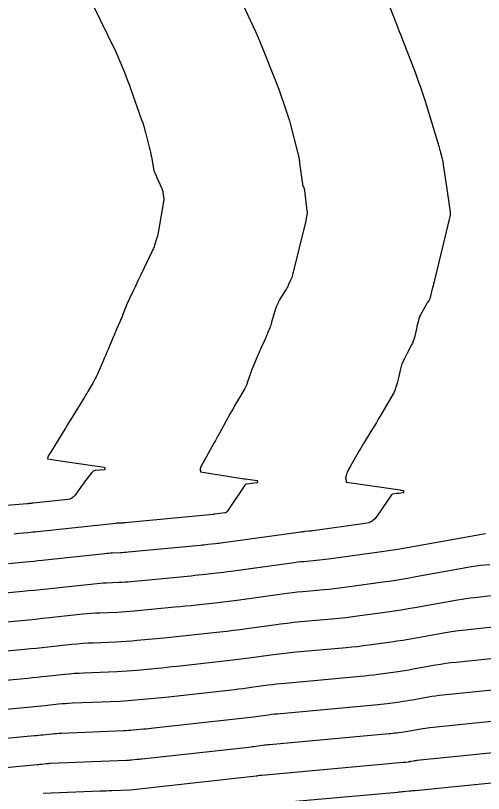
# Model space of a CAD drawing. Extents: x 658976 to 668721, y 639543 to 647196.
# Drawn here: x 662392.3 to 662443.4, y 642373.8 to 642458.7 of the extents above; entities that cross this region are included whole.
import ezdxf

# ---------------------------------------------------------------- set-up
doc = ezdxf.new("R2010")
doc.units = 0
doc.layers.add('Ex_Major Contours', color=7, linetype='Continuous')
doc.layers.add('Ex_Minor Contours', color=7, linetype='Continuous')

msp = doc.modelspace()

# ---------------------------------------------------------------- linework, layer by layer
at = {"layer": 'Ex_Major Contours'}
for points in [[(662416.571, 642461.212), (662418.237, 642457.627), (662418.514, 642457.021), (662418.782, 642456.411), (662419.041, 642455.798), (662419.292, 642455.181), (662420.568, 642451.982), (662420.734, 642451.558), (662420.896, 642451.133), (662421.053, 642450.706), (662421.206, 642450.277), (662421.807, 642448.559), (662421.953, 642448.128), (662422.091, 642447.695), (662422.22, 642447.259), (662422.34, 642446.82), (662423.126, 642443.828), (662423.151, 642443.73), (662423.173, 642443.632), (662423.194, 642443.533), (662423.212, 642443.434), (662423.282, 642443.037), (662423.299, 642442.937), (662423.314, 642442.838), (662423.329, 642442.738), (662423.342, 642442.638), (662423.641, 642440.32), (662423.644, 642440.299), (662423.649, 642440.278), (662423.655, 642440.258), (662423.663, 642440.238), (662423.827, 642439.842), (662423.844, 642439.795), (662423.858, 642439.747), (662423.869, 642439.699), (662423.877, 642439.649), (662424.145, 642437.401), (662424.153, 642437.298), (662424.155, 642437.195), (662424.149, 642437.092), (662424.137, 642436.99), (662424.071, 642436.58), (662424.054, 642436.478), (662424.034, 642436.376), (662424.013, 642436.275), (662423.989, 642436.174), (662422.564, 642430.406), (662422.524, 642430.26), (662422.477, 642430.117), (662422.423, 642429.977), (662422.363, 642429.839), (662422.105, 642429.292), (662422.039, 642429.156), (662421.969, 642429.023), (662421.894, 642428.891), (662421.816, 642428.762), (662421.181, 642427.749), (662421.126, 642427.658), (662421.075, 642427.566), (662421.026, 642427.472), (662420.981, 642427.376), (662420.806, 642426.99), (662420.764, 642426.893), (662420.726, 642426.794), (662420.692, 642426.694), (662420.662, 642426.593), (662420.286, 642425.232), (662420.242, 642425.08), (662420.194, 642424.929), (662420.141, 642424.779), (662420.085, 642424.63), (662419.851, 642424.039), (662419.791, 642423.892), (662419.729, 642423.746), (662419.665, 642423.601), (662419.599, 642423.456), (662419.148, 642422.498), (662419.052, 642422.289), (662418.959, 642422.08), (662418.869, 642421.869), (662418.781, 642421.657), (662418.066, 642419.889), (662418.004, 642419.731), (662417.944, 642419.572), (662417.887, 642419.412), (662417.833, 642419.251), (662417.621, 642418.606), (662417.564, 642418.446), (662417.498, 642418.29), (662417.425, 642418.138), (662417.343, 642417.989), (662416.453, 642416.473), (662416.278, 642416.171), (662416.104, 642415.867), (662415.933, 642415.562), (662415.765, 642415.256), (662414.56, 642413.049), (662414.509, 642412.957), (662414.458, 642412.864), (662414.406, 642412.772), (662414.354, 642412.681), (662414.144, 642412.314), (662414.091, 642412.222), (662414.039, 642412.131), (662413.988, 642412.039), (662413.936, 642411.946), (662412.543, 642409.447), (662412.534, 642409.43), (662412.527, 642409.413), (662412.521, 642409.395), (662412.516, 642409.377), (662412.498, 642409.304), (662412.494, 642409.286), (662412.492, 642409.267), (662412.49, 642409.249), (662412.49, 642409.23), (662412.49, 642409.142), (662412.491, 642409.123), (662412.492, 642409.104), (662412.494, 642409.085), (662412.496, 642409.066), (662412.511, 642408.968), (662412.512, 642408.954), (662412.514, 642408.94), (662412.517, 642408.911), (662412.518, 642408.905), (662412.522, 642408.9), (662412.526, 642408.896), (662412.533, 642408.894), (662416.592, 642408.243), (662416.804, 642408.21), (662417.018, 642408.178), (662417.231, 642408.147), (662417.444, 642408.118), (662418.691, 642407.951), (662418.706, 642407.947), (662418.717, 642407.939), (662418.723, 642407.927), (662418.724, 642407.911), (662418.715, 642407.716), (662418.712, 642407.703), (662418.706, 642407.693), (662418.697, 642407.687), (662418.684, 642407.684), (662417.542, 642407.562), (662417.485, 642407.55), (662417.434, 642407.527), (662417.39, 642407.493), (662417.353, 642407.448), (662415.423, 642404.566), (662415.376, 642404.508), (662415.32, 642404.464), (662415.256, 642404.433), (662415.183, 642404.416), (662414.078, 642404.263), (662414.062, 642404.261), (662414.046, 642404.259), (662414.03, 642404.257), (662414.015, 642404.255), (662413.951, 642404.248), (662413.919, 642404.245), (662413.888, 642404.241), (662404.278, 642403.323), (662404.193, 642403.315), (662404.109, 642403.309), (662404.024, 642403.304), (662403.939, 642403.3), (662403.599, 642403.286), (662403.514, 642403.282), (662403.43, 642403.277), (662403.345, 642403.27), (662403.26, 642403.261), (662394.732, 642402.34), (662394.476, 642402.313), (662394.22, 642402.287), (662393.964, 642402.262), (662393.708, 642402.237), (662392.683, 642402.142), (662392.427, 642402.118), (662392.17, 642402.095)], [(662444.482, 642391.927), (662441.759, 642391.647), (662441.079, 642391.57), (662440.4, 642391.481), (662439.724, 642391.379), (662439.05, 642391.263), (662435.839, 642390.684), (662435.225, 642390.576), (662434.61, 642390.475), (662433.993, 642390.38), (662433.376, 642390.291), (662430.904, 642389.95), (662430.286, 642389.868), (662429.667, 642389.794), (662429.047, 642389.727), (662428.426, 642389.667), (662422.603, 642389.14), (662422.003, 642389.083), (662421.404, 642389.018), (662420.806, 642388.946), (662420.209, 642388.867), (662417.822, 642388.536), (662417.225, 642388.455), (662416.627, 642388.379), (662416.029, 642388.306), (662415.431, 642388.238), (662409.967, 642387.635), (662409.42, 642387.576), (662408.873, 642387.518), (662408.326, 642387.463), (662407.779, 642387.41), (662405.589, 642387.2), (662405.041, 642387.152), (662404.493, 642387.111), (662403.944, 642387.077), (662403.395, 642387.051), (662399.726, 642386.904), (662399.218, 642386.879), (662398.712, 642386.846), (662398.205, 642386.804), (662397.7, 642386.754), (662395.679, 642386.536), (662395.174, 642386.482), (662394.668, 642386.43), (662394.162, 642386.38), (662393.656, 642386.332), (662386.806, 642385.693)], [(662420.423, 642372.708), (662434.022, 642373.914), (662434.184, 642373.929), (662434.346, 642373.943), (662434.508, 642373.958), (662434.671, 642373.973), (662435.319, 642374.034), (662435.481, 642374.05), (662435.643, 642374.065), (662435.805, 642374.081), (662435.967, 642374.097), (662447.539, 642375.252)]]:
    msp.add_lwpolyline(points, dxfattribs=at)
at = {"layer": 'Ex_Minor Contours'}
for points in [[(662400.654, 642460.151), (662403.225, 642454.84), (662403.381, 642454.511), (662403.531, 642454.179), (662403.675, 642453.845), (662403.813, 642453.509), (662404.355, 642452.157), (662404.488, 642451.818), (662404.618, 642451.479), (662404.745, 642451.137), (662404.868, 642450.795), (662406.082, 642447.364), (662406.201, 642447.018), (662406.311, 642446.669), (662406.414, 642446.318), (662406.509, 642445.965), (662406.921, 642444.366), (662406.987, 642444.102), (662407.048, 642443.836), (662407.105, 642443.569), (662407.157, 642443.301), (662407.43, 642441.834), (662407.446, 642441.763), (662407.465, 642441.693), (662407.489, 642441.625), (662407.517, 642441.558), (662407.695, 642441.164), (662407.697, 642441.158), (662407.699, 642441.153), (662407.703, 642441.138), (662407.705, 642441.133), (662407.706, 642441.13), (662408.28, 642439.863), (662408.326, 642439.751), (662408.364, 642439.637), (662408.394, 642439.52), (662408.415, 642439.401), (662408.485, 642438.919), (662408.498, 642438.799), (662408.501, 642438.678), (662408.495, 642438.558), (662408.48, 642438.438), (662407.943, 642435.228), (662407.906, 642435.029), (662407.862, 642434.832), (662407.81, 642434.637), (662407.752, 642434.444), (662407.504, 642433.674), (662407.438, 642433.483), (662407.366, 642433.294), (662407.288, 642433.108), (662407.203, 642432.925), (662405.962, 642430.357), (662405.892, 642430.212), (662405.823, 642430.066), (662405.754, 642429.92), (662405.685, 642429.774), (662405.412, 642429.189), (662405.344, 642429.042), (662405.275, 642428.896), (662405.206, 642428.75), (662405.137, 642428.604), (662404.764, 642427.818), (662404.68, 642427.638), (662404.598, 642427.457), (662404.52, 642427.274), (662404.444, 642427.09), (662404.081, 642426.196), (662403.996, 642425.986), (662403.909, 642425.776), (662403.821, 642425.567), (662403.732, 642425.358), (662403.354, 642424.476), (662403.262, 642424.259), (662403.17, 642424.043), (662403.078, 642423.826), (662402.986, 642423.609), (662402.426, 642422.274), (662402.301, 642421.98), (662402.176, 642421.686), (662402.048, 642421.392), (662401.92, 642421.1), (662401.213, 642419.5), (662401.116, 642419.288), (662401.013, 642419.08), (662400.906, 642418.874), (662400.792, 642418.67), (662400.329, 642417.862), (662400.212, 642417.661), (662400.094, 642417.46), (662399.974, 642417.26), (662399.853, 642417.062), (662398.499, 642414.859), (662398.253, 642414.46), (662398.007, 642414.061), (662397.761, 642413.662), (662397.515, 642413.263), (662396.08, 642410.945), (662396.058, 642410.908), (662396.036, 642410.872), (662396.014, 642410.835), (662395.992, 642410.799), (662395.892, 642410.632), (662395.878, 642410.605), (662395.866, 642410.577), (662395.856, 642410.549), (662395.849, 642410.519), (662395.814, 642410.341), (662395.813, 642410.334), (662395.814, 642410.324), (662395.815, 642410.314), (662395.816, 642410.312), (662395.819, 642410.311), (662397.244, 642410.094), (662397.482, 642410.058), (662397.721, 642410.022), (662397.959, 642409.987), (662398.197, 642409.951), (662401.995, 642409.389), (662402.007, 642409.386), (662402.017, 642409.382), (662402.027, 642409.375), (662402.036, 642409.367), (662402.07, 642409.331), (662402.078, 642409.322), (662402.083, 642409.312), (662402.086, 642409.301), (662402.086, 642409.289), (662402.08, 642409.161), (662402.076, 642409.139), (662402.065, 642409.122), (662402.049, 642409.111), (662402.026, 642409.106), (662401.029, 642409.024), (662400.914, 642409.003), (662400.81, 642408.961), (662400.718, 642408.897), (662400.637, 642408.812), (662399.984, 642407.976), (662399.851, 642407.804), (662399.721, 642407.63), (662399.593, 642407.454), (662399.467, 642407.277), (662398.823, 642406.357), (662398.661, 642406.167), (662398.471, 642406.024), (662398.254, 642405.927), (662398.01, 642405.876), (662394.238, 642405.468), (662394.184, 642405.463), (662394.13, 642405.457), (662394.076, 642405.452), (662394.022, 642405.447), (662393.806, 642405.426), (662393.752, 642405.422), (662393.698, 642405.417), (662393.644, 642405.412), (662393.59, 642405.408), (662369.561, 642403.467)], [(662432.993, 642460.222), (662433.911, 642457.823), (662434.067, 642457.414), (662434.224, 642457.005), (662434.382, 642456.597), (662434.539, 642456.188), (662435.983, 642452.455), (662436.269, 642451.694), (662436.541, 642450.928), (662436.798, 642450.158), (662437.041, 642449.382), (662438.528, 642444.471), (662438.578, 642444.302), (662438.626, 642444.132), (662438.673, 642443.963), (662438.718, 642443.792), (662438.895, 642443.11), (662438.937, 642442.939), (662438.974, 642442.766), (662439.007, 642442.594), (662439.035, 642442.42), (662439.416, 642439.818), (662439.426, 642439.754), (662439.435, 642439.69), (662439.443, 642439.626), (662439.451, 642439.562), (662439.484, 642439.306), (662439.492, 642439.242), (662439.501, 642439.178), (662439.51, 642439.114), (662439.519, 642439.051), (662439.747, 642437.508), (662439.754, 642437.461), (662439.76, 642437.415), (662439.767, 642437.368), (662439.773, 642437.321), (662439.797, 642437.134), (662439.801, 642437.087), (662439.8, 642437.041), (662439.795, 642436.994), (662439.787, 642436.948), (662438.068, 642429.849), (662438.018, 642429.643), (662437.968, 642429.438), (662437.917, 642429.233), (662437.866, 642429.028), (662437.594, 642427.947), (662437.573, 642427.874), (662437.546, 642427.804), (662437.514, 642427.736), (662437.477, 642427.67), (662437.318, 642427.411), (662437.278, 642427.346), (662437.24, 642427.281), (662437.201, 642427.215), (662437.164, 642427.149), (662436.546, 642426.042), (662436.492, 642425.938), (662436.445, 642425.831), (662436.404, 642425.721), (662436.369, 642425.609), (662436.244, 642425.156), (662436.214, 642425.042), (662436.184, 642424.928), (662436.156, 642424.814), (662436.129, 642424.699), (662435.873, 642423.585), (662435.816, 642423.369), (662435.745, 642423.159), (662435.66, 642422.954), (662435.561, 642422.755), (662435.07, 642421.844), (662434.998, 642421.708), (662434.929, 642421.571), (662434.861, 642421.433), (662434.796, 642421.293), (662434.539, 642420.733), (662434.478, 642420.592), (662434.426, 642420.448), (662434.383, 642420.301), (662434.347, 642420.152), (662434.11, 642419.014), (662434.079, 642418.875), (662434.044, 642418.736), (662434.005, 642418.599), (662433.963, 642418.463), (662433.786, 642417.921), (662433.738, 642417.787), (662433.683, 642417.656), (662433.621, 642417.528), (662433.553, 642417.403), (662432.137, 642414.99), (662431.929, 642414.638), (662431.72, 642414.287), (662431.508, 642413.937), (662431.296, 642413.588), (662430.307, 642411.976), (662430.161, 642411.736), (662430.017, 642411.495), (662429.875, 642411.253), (662429.735, 642411.01), (662429.01, 642409.742), (662428.955, 642409.644), (662428.9, 642409.547), (662428.847, 642409.449), (662428.794, 642409.351), (662428.55, 642408.894), (662428.516, 642408.826), (662428.487, 642408.756), (662428.463, 642408.684), (662428.443, 642408.611), (662428.345, 642408.196), (662428.343, 642408.181), (662428.344, 642408.166), (662428.349, 642408.152), (662428.357, 642408.139), (662428.396, 642408.088), (662428.405, 642408.074), (662428.411, 642408.06), (662428.416, 642408.046), (662428.419, 642408.03), (662428.437, 642407.848), (662428.438, 642407.84), (662428.438, 642407.832), (662428.438, 642407.824), (662428.438, 642407.817), (662428.437, 642407.786), (662428.438, 642407.779), (662428.44, 642407.774), (662428.445, 642407.77), (662428.452, 642407.768), (662434.337, 642406.916), (662434.371, 642406.911), (662434.406, 642406.906), (662434.44, 642406.901), (662434.475, 642406.897), (662434.678, 642406.871), (662434.681, 642406.87), (662434.681, 642406.867), (662434.669, 642406.623), (662434.668, 642406.618), (662434.666, 642406.613), (662434.662, 642406.61), (662434.657, 642406.608), (662434.633, 642406.603), (662434.622, 642406.601), (662434.61, 642406.599), (662434.223, 642406.547), (662434.157, 642406.538), (662434.091, 642406.53), (662434.024, 642406.522), (662433.957, 642406.515), (662433.507, 642406.47), (662433.471, 642406.463), (662433.44, 642406.449), (662433.412, 642406.428), (662433.389, 642406.4), (662431.826, 642404.074), (662431.564, 642403.755), (662431.255, 642403.511), (662430.899, 642403.341), (662430.498, 642403.245), (662424.767, 642402.453), (662424.66, 642402.439), (662424.554, 642402.426), (662424.447, 642402.415), (662424.34, 642402.405), (662423.913, 642402.366), (662423.806, 642402.356), (662423.7, 642402.344), (662423.593, 642402.331), (662423.487, 642402.317), (662414.974, 642401.138), (662414.768, 642401.11), (662414.562, 642401.084), (662414.356, 642401.059), (662414.15, 642401.035), (662413.323, 642400.944), (662413.117, 642400.922), (662412.91, 642400.9), (662412.703, 642400.879), (662412.496, 642400.859), (662404.609, 642400.105), (662404.397, 642400.086), (662404.185, 642400.07), (662403.973, 642400.057), (662403.761, 642400.047), (662402.911, 642400.013), (662402.698, 642400.003), (662402.486, 642399.989), (662402.274, 642399.971), (662402.063, 642399.95), (662395.225, 642399.212), (662394.767, 642399.164), (662394.309, 642399.117), (662393.851, 642399.071), (662393.393, 642399.028), (662391.56, 642398.857)], [(662443.65, 642402.13), (662436.119, 642400.77), (662435.095, 642400.591), (662434.07, 642400.422), (662433.042, 642400.264), (662432.013, 642400.116), (662426.506, 642399.356), (662426.169, 642399.311), (662425.832, 642399.271), (662425.494, 642399.234), (662425.156, 642399.202), (662423.802, 642399.079), (662423.464, 642399.047), (662423.126, 642399.01), (662422.789, 642398.969), (662422.452, 642398.925), (662415.871, 642398.013), (662415.475, 642397.959), (662415.078, 642397.909), (662414.682, 642397.861), (662414.285, 642397.816), (662412.696, 642397.64), (662412.298, 642397.597), (662411.901, 642397.555), (662411.503, 642397.515), (662411.105, 642397.476), (662404.941, 642396.887), (662404.602, 642396.857), (662404.262, 642396.832), (662403.923, 642396.811), (662403.583, 642396.795), (662402.222, 642396.74), (662401.882, 642396.724), (662401.543, 642396.701), (662401.204, 642396.673), (662400.865, 642396.64), (662395.719, 642396.084), (662395.059, 642396.014), (662394.399, 642395.946), (662393.739, 642395.881), (662393.078, 642395.818), (662390.436, 642395.572)], [(662444.108, 642398.751), (662443.11, 642398.649), (662442.86, 642398.621), (662442.612, 642398.588), (662442.364, 642398.55), (662442.117, 642398.508), (662436.026, 642397.408), (662435.139, 642397.253), (662434.25, 642397.106), (662433.359, 642396.969), (662432.467, 642396.841), (662428.245, 642396.258), (662427.678, 642396.183), (662427.11, 642396.115), (662426.541, 642396.053), (662425.971, 642395.999), (662423.691, 642395.792), (662423.122, 642395.737), (662422.553, 642395.676), (662421.985, 642395.607), (662421.417, 642395.532), (662416.767, 642394.888), (662416.181, 642394.809), (662415.594, 642394.734), (662415.007, 642394.663), (662414.42, 642394.596), (662412.068, 642394.336), (662411.48, 642394.272), (662410.892, 642394.211), (662410.303, 642394.151), (662409.714, 642394.094), (662405.272, 642393.669), (662404.806, 642393.628), (662404.339, 642393.593), (662403.872, 642393.564), (662403.404, 642393.542), (662401.533, 642393.467), (662401.066, 642393.444), (662400.599, 642393.414), (662400.133, 642393.375), (662399.667, 642393.329), (662396.016, 642392.935), (662395.253, 642392.854), (662394.488, 642392.775), (662393.724, 642392.7), (662392.96, 642392.627), (662389.313, 642392.287)], [(662444.295, 642395.339), (662442.434, 642395.148), (662441.969, 642395.095), (662441.506, 642395.034), (662441.044, 642394.964), (662440.583, 642394.886), (662435.933, 642394.046), (662435.182, 642393.914), (662434.43, 642393.791), (662433.676, 642393.675), (662432.922, 642393.566), (662429.901, 642393.149), (662429.145, 642393.049), (662428.388, 642392.958), (662427.63, 642392.876), (662426.871, 642392.803), (662423.451, 642392.494), (662422.715, 642392.423), (662421.979, 642392.343), (662421.244, 642392.255), (662420.511, 642392.157), (662417.578, 642391.751), (662416.845, 642391.652), (662416.111, 642391.558), (662415.376, 642391.469), (662414.641, 642391.386), (662411.247, 642391.011), (662410.565, 642390.937), (662409.882, 642390.865), (662409.2, 642390.796), (662408.516, 642390.73), (662405.603, 642390.451), (662405.01, 642390.399), (662404.416, 642390.354), (662403.821, 642390.318), (662403.226, 642390.29), (662400.845, 642390.194), (662400.25, 642390.165), (662399.656, 642390.126), (662399.062, 642390.077), (662398.469, 642390.018), (662395.848, 642389.735), (662395.213, 642389.668), (662394.578, 642389.603), (662393.943, 642389.54), (662393.308, 642389.48), (662388.19, 642389.002)], [(662445.247, 642388.575), (662440.427, 642388.079), (662439.859, 642388.015), (662439.293, 642387.94), (662438.728, 642387.855), (662438.165, 642387.758), (662435.746, 642387.322), (662435.268, 642387.238), (662434.79, 642387.159), (662434.31, 642387.085), (662433.83, 642387.016), (662431.908, 642386.751), (662431.428, 642386.688), (662430.946, 642386.63), (662430.464, 642386.578), (662429.981, 642386.531), (662421.755, 642385.787), (662421.292, 642385.742), (662420.83, 642385.692), (662420.368, 642385.637), (662419.908, 642385.576), (662418.066, 642385.32), (662417.605, 642385.258), (662417.144, 642385.199), (662416.682, 642385.143), (662416.22, 642385.091), (662408.687, 642384.259), (662408.276, 642384.214), (662407.864, 642384.171), (662407.453, 642384.13), (662407.041, 642384.089), (662405.395, 642383.932), (662404.983, 642383.896), (662404.57, 642383.865), (662404.158, 642383.84), (662403.745, 642383.82), (662398.522, 642383.61), (662398.145, 642383.592), (662397.767, 642383.567), (662397.391, 642383.536), (662397.014, 642383.498), (662395.51, 642383.336), (662395.134, 642383.296), (662394.758, 642383.258), (662394.381, 642383.22), (662394.005, 642383.185), (662384.64, 642382.311)], [(662446.203, 642385.242), (662438.995, 642384.5), (662438.589, 642384.454), (662438.185, 642384.401), (662437.782, 642384.34), (662437.38, 642384.271), (662435.652, 642383.959), (662435.311, 642383.9), (662434.97, 642383.843), (662434.627, 642383.791), (662434.285, 642383.742), (662432.912, 642383.552), (662432.569, 642383.507), (662432.225, 642383.465), (662431.881, 642383.428), (662431.536, 642383.395), (662420.906, 642382.434), (662420.581, 642382.402), (662420.255, 642382.367), (662419.93, 642382.328), (662419.606, 642382.285), (662418.309, 642382.105), (662417.985, 642382.061), (662417.66, 642382.02), (662417.336, 642381.981), (662417.01, 642381.943), (662407.406, 642380.883), (662407.131, 642380.853), (662406.855, 642380.824), (662406.58, 642380.796), (662406.304, 642380.769), (662405.2, 642380.664), (662404.924, 642380.639), (662404.648, 642380.619), (662404.371, 642380.602), (662404.094, 642380.589), (662397.319, 642380.316), (662397.071, 642380.304), (662396.823, 642380.288), (662396.576, 642380.268), (662396.329, 642380.243), (662395.341, 642380.136), (662395.094, 642380.11), (662394.847, 642380.085), (662394.6, 642380.061), (662394.353, 642380.037), (662382.473, 642378.929)], [(662447.159, 642381.909), (662437.563, 642380.921), (662437.32, 642380.894), (662437.077, 642380.862), (662436.836, 642380.825), (662436.595, 642380.784), (662435.559, 642380.597), (662435.354, 642380.561), (662435.15, 642380.528), (662434.944, 642380.496), (662434.739, 642380.467), (662433.916, 642380.353), (662433.71, 642380.326), (662433.504, 642380.301), (662433.298, 642380.279), (662433.091, 642380.259), (662420.058, 642379.08), (662419.869, 642379.062), (662419.681, 642379.041), (662419.493, 642379.019), (662419.305, 642378.994), (662418.553, 642378.89), (662418.365, 642378.864), (662418.177, 642378.84), (662417.989, 642378.818), (662417.8, 642378.796), (662406.126, 642377.507), (662405.986, 642377.492), (662405.846, 642377.477), (662405.706, 642377.463), (662405.566, 642377.449), (662405.006, 642377.396), (662404.865, 642377.383), (662404.725, 642377.373), (662404.585, 642377.364), (662404.444, 642377.358), (662396.115, 642377.023), (662395.997, 642377.017), (662395.879, 642377.009), (662395.761, 642376.999), (662395.643, 642376.988), (662395.173, 642376.937), (662395.055, 642376.924), (662394.937, 642376.912), (662394.819, 642376.901), (662394.702, 642376.889), (662380.307, 642375.547)], [(662448.115, 642378.576), (662436.131, 642377.343), (662436.05, 642377.334), (662435.97, 642377.323), (662435.889, 642377.311), (662435.809, 642377.297), (662435.465, 642377.235), (662435.398, 642377.223), (662435.33, 642377.212), (662435.261, 642377.201), (662435.193, 642377.192), (662434.92, 642377.154), (662434.852, 642377.145), (662434.783, 642377.137), (662434.715, 642377.129), (662434.646, 642377.123), (662419.21, 642375.727), (662419.158, 642375.722), (662419.106, 642375.716), (662419.055, 642375.71), (662419.003, 642375.703), (662418.797, 642375.674), (662418.745, 642375.667), (662418.694, 642375.661), (662418.642, 642375.655), (662418.59, 642375.649), (662404.846, 642374.131), (662404.829, 642374.129), (662404.807, 642374.127), (662404.794, 642374.126), (662402.863, 642374.049), (662402.54, 642374.036), (662402.217, 642374.023), (662401.894, 642374.01), (662401.571, 642373.997), (662395.347, 642373.749)]]:
    msp.add_lwpolyline(points, dxfattribs=at)

doc.saveas('drawing.dxf')
